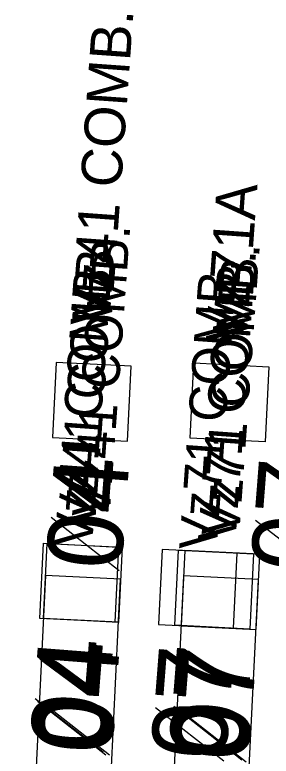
# Model space of a CAD drawing. Extents: x 647787 to 668496, y 640478 to 654412.
# Drawn here: x 659880.2 to 659900.7, y 647544.6 to 647603.7 of the extents above; entities that cross this region are included whole.
import ezdxf

# ---------------------------------------------------------------- set-up
doc = ezdxf.new("R2010")
doc.units = 0
for name, color, linetype in [('Default', 7, 'Continuous'), ('TEMP_DETECTION ZONE_Stage 2', 7, 'Continuous'), ('TEMP_DETECTION ZONE_STAGE 3', 7, 'Continuous'), ('TEMP_DETECTION_ZONE_STAGE 5', 7, 'Continuous'), ('TEMP_SIGNAL_POLES_STAGE 1B', 7, 'Continuous')]:
    doc.layers.add(name, color=color, linetype=linetype)

msp = doc.modelspace()

# ---------------------------------------------------------------- linework, layer by layer
at = {"layer": 'Default'}
for p, q in [((659883.123, 647563.698), (659888.565, 647559.438)), ((659899.46, 647563.459), (659904.901, 647559.199)), ((659881.846, 647549.227), (659887.288, 647544.966)), ((659881.846, 647549.227), (659887.288, 647544.966)), ((659882.058, 647549.003), (659887.5, 647544.742)), ((659882.359, 647548.988), (659887.801, 647544.727)), ((659891.479, 647548.515), (659896.921, 647544.255)), ((659892.92, 647548.606), (659898.362, 647544.345)), ((659892.92, 647548.606), (659898.362, 647544.345)), ((659893.278, 647548.427), (659898.72, 647544.166))]:
    msp.add_line(p, q, dxfattribs=at)
at = {"layer": 'TEMP_DETECTION ZONE_Stage 2'}
for p, q in [((659882.521, 647555.606), (659882.816, 647561.599)), ((659882.816, 647561.599), (659888.808, 647561.293)), ((659888.808, 647561.293), (659888.513, 647555.301)), ((659893.007, 647555.071), (659893.302, 647561.064)), ((659893.302, 647561.064), (659899.294, 647560.758)), ((659899.294, 647560.758), (659898.999, 647554.766)), ((659888.513, 647555.301), (659882.521, 647555.606)), ((659898.999, 647554.766), (659893.007, 647555.071))]:
    msp.add_line(p, q, dxfattribs=at)
at = {"layer": 'TEMP_DETECTION ZONE_STAGE 3'}
for p, q in [((659882.521, 647555.606), (659882.816, 647561.599)), ((659882.816, 647561.599), (659888.808, 647561.293)), ((659888.808, 647561.293), (659888.513, 647555.301)), ((659893.007, 647555.071), (659893.302, 647561.064)), ((659893.302, 647561.064), (659899.294, 647560.758)), ((659899.294, 647560.758), (659898.999, 647554.766)), ((659888.513, 647555.301), (659882.521, 647555.606)), ((659898.999, 647554.766), (659893.007, 647555.071))]:
    msp.add_line(p, q, dxfattribs=at)
at = {"layer": 'TEMP_DETECTION_ZONE_STAGE 5'}
for p, q in [((659882.219, 647555.61), (659882.514, 647561.603)), ((659882.514, 647561.603), (659888.507, 647561.308)), ((659882.52, 647555.595), (659882.815, 647561.588)), ((659882.815, 647561.588), (659888.808, 647561.293)), ((659888.507, 647561.308), (659888.212, 647555.315)), ((659888.808, 647561.293), (659888.513, 647555.3)), ((659892.002, 647561.116), (659891.707, 647555.123)), ((659897.994, 647560.821), (659892.002, 647561.116)), ((659893.801, 647561.028), (659893.506, 647555.035)), ((659899.794, 647560.733), (659893.801, 647561.028)), ((659897.7, 647554.828), (659897.994, 647560.821)), ((659899.499, 647554.74), (659899.794, 647560.733)), ((659888.212, 647555.315), (659882.219, 647555.61)), ((659888.513, 647555.3), (659882.52, 647555.595)), ((659891.707, 647555.123), (659897.7, 647554.828)), ((659893.506, 647555.035), (659899.499, 647554.74))]:
    msp.add_line(p, q, dxfattribs=at)
at = {"layer": 'TEMP_SIGNAL_POLES_STAGE 1B'}
for p, q in [((659883.526, 647576.028), (659883.231, 647570.035)), ((659889.519, 647575.733), (659883.526, 647576.028)), ((659889.224, 647569.74), (659889.519, 647575.733)), ((659894.242, 647569.99), (659894.537, 647575.983)), ((659894.537, 647575.983), (659900.53, 647575.688)), ((659900.53, 647575.688), (659900.235, 647569.695)), ((659883.231, 647570.035), (659889.224, 647569.74)), ((659900.235, 647569.695), (659894.242, 647569.99)), ((659882.69, 647559.048), (659880.233, 647509.109)), ((659888.683, 647558.753), (659882.69, 647559.048)), ((659886.225, 647508.814), (659888.683, 647558.753)), ((659893.701, 647559.003), (659891.244, 647509.063)), ((659899.694, 647558.708), (659893.701, 647559.003)), ((659897.236, 647508.769), (659899.694, 647558.708))]:
    msp.add_line(p, q, dxfattribs=at)

# ---------------------------------------------------------------- texts
at = {"layer": 'Default'}
for s, p in [('04', (659888.703, 647559.386)), ('07', (659905.039, 647559.147)), ('04', (659887.426, 647544.914)), ('04', (659887.426, 647544.914)), ('04', (659887.638, 647544.69)), ('04', (659887.939, 647544.676)), ('07', (659898.5, 647544.293)), ('07', (659898.5, 647544.293)), ('07', (659897.059, 647544.203)), ('07', (659898.858, 647544.114))]:
    msp.add_text(s, height=6, rotation=85.53128, dxfattribs=at).set_placement(p)
at = {"layer": 'TEMP_DETECTION ZONE_Stage 2'}
for s, p in [('Vz41 COMB.', (659886.623, 647562.759)), ('Vz71 COMB.', (659897.844, 647561.616))]:
    msp.add_text(s, height=3, rotation=85.91891, dxfattribs=at).set_placement(p)
at = {"layer": 'TEMP_DETECTION ZONE_STAGE 3'}
for s, p in [('Vz41 COMB.', (659886.623, 647562.759)), ('Vz71 COMB.', (659897.844, 647561.616))]:
    msp.add_text(s, height=3, rotation=85.91891, dxfattribs=at).set_placement(p)
at = {"layer": 'TEMP_DETECTION_ZONE_STAGE 5'}
for s, p in [('Vz41 COMB.', (659887.792, 647563.594)), ('Vz71 COMB.', (659898.143, 647562.104)), ('Vz41 COMB.', (659886.396, 647561.245)), ('Vz71 COMB.', (659896.344, 647560.971))]:
    msp.add_text(s, height=3, rotation=85.91891, dxfattribs=at).set_placement(p)
at = {"layer": 'TEMP_SIGNAL_POLES_STAGE 1B'}
for s, p in [('Vz41 COMB.', (659887.918, 647578.813)), ('Vz71A', (659898.705, 647577.438))]:
    msp.add_text(s, height=3.25, rotation=85.91891, dxfattribs=at).set_placement(p)

doc.saveas('drawing.dxf')
